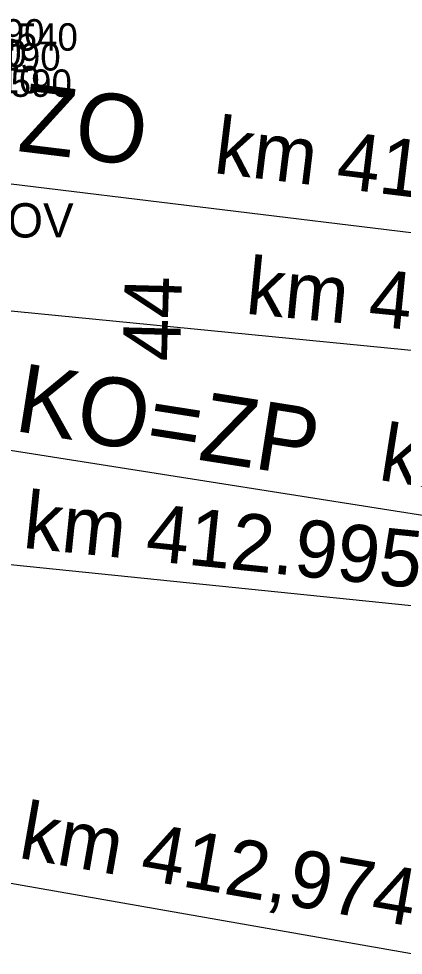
# Model space of a CAD drawing. Extents: x -874038 to -859694, y -1059487 to -1049069.
# Drawn here: x -866401.93 to -866385.13, y -1049680.89 to -1049639.91 of the extents above; entities that cross this region are included whole.
import ezdxf

# ---------------------------------------------------------------- set-up
doc = ezdxf.new("R2010")
doc.units = 0
for name, color, linetype in [('Vrstva 1', 7, 'Continuous'), ('Vrstva 11', 7, 'Continuous'), ('Vrstva 25', 7, 'Continuous'), ('Vrstva 6', 7, 'Continuous'), ('Vrstva 61', 7, 'Continuous')]:
    doc.layers.add(name, color=color, linetype=linetype)

msp = doc.modelspace()

# ---------------------------------------------------------------- linework, layer by layer
at = {"layer": 'Vrstva 1'}
for p, q in [((-866370.398, -1049651.036), (-866429.967, -1049643.761)), ((-866364.069, -1049664.817), (-866421.779, -1049655.747)), ((-866422.307, -1049661.733), (-866318.439, -1049672.38)), ((-866381.474, -1049681.394), (-866410.129, -1049676.376))]:
    msp.add_line(p, q, dxfattribs=at)
at = {"layer": 'Vrstva 6'}
msp.add_line((-866370.366, -1049655.852), (-866408.537, -1049652.087), dxfattribs=at)

# ---------------------------------------------------------------- texts
at = {"layer": 'Vrstva 1'}
for s, height, rotation, p in [('ZO', 3, 353.0373, (-866402.033, -1049645.696)), ('km 413,010', 2.5, 353.0373, (-866393.463, -1049646.657)), ('KO=ZP', 3, 351.0679, (-866402.186, -1049657.935)), ('km 413,001', 2.5, 351.0679, (-866386.256, -1049660.081)), ('km 412.995', 2.5, 354.1471, (-866401.8, -1049663.056)), ('km 412,974', 2.5, 350.0662, (-866401.998, -1049676.613))]:
    msp.add_text(s, height=height, rotation=rotation, dxfattribs=at).set_placement(p)
at = {"layer": 'Vrstva 11'}
msp.add_text('44', height=2.5, rotation=88.5088, dxfattribs=at).set_placement((-866394.893, -1049654.917))
at = {"layer": 'Vrstva 25'}
msp.add_text('R2EOV', height=1.5, dxfattribs=at).set_placement((-866406.333, -1049649.483))
at = {"layer": 'Vrstva 6'}
msp.add_text('km 413,001', height=2.5, rotation=354.3632, dxfattribs=at).set_placement((-866392.067, -1049652.812))
at = {"layer": 'Vrstva 61'}
for s, p in [('490.590', (-866406.61, -1049641.13)), ('490.540', (-866405.15, -1049641.31)), ('490.100', (-866407.61, -1049642)), ('490.580', (-866407.39, -1049642.04)), ('490.190', (-866405.9, -1049642.18)), ('490.610', (-866406.82, -1049643.18)), ('490.590', (-866405.41, -1049643.33))]:
    msp.add_text(s, height=1.2, dxfattribs=at).set_placement(p)

doc.saveas('drawing.dxf')
